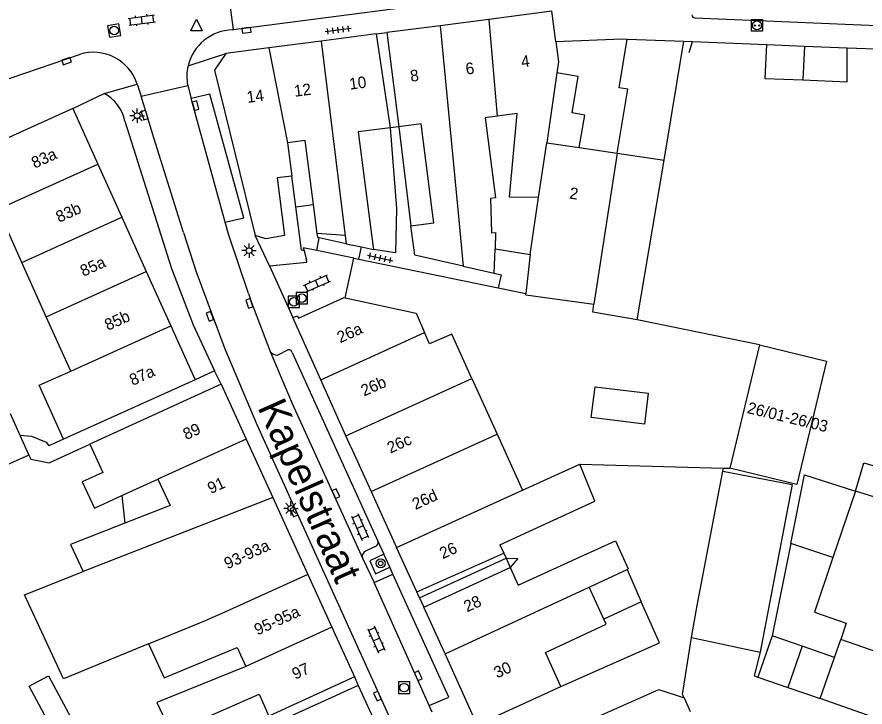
# Model space of a CAD drawing. Extents: x 132998 to 136004, y 396998 to 398512.
# Drawn here: x 133663.5 to 133737.1, y 398307.8 to 398367.6 of the extents above; entities that cross this region are included whole.
import ezdxf

# ---------------------------------------------------------------- set-up
doc = ezdxf.new("R2010")
doc.units = 0
for name, color, linetype in [('gg-afsc-erfafscheiding', 7, 'Continuous'), ('gg-afsc-hekwerk', 7, 'Continuous'), ('gg-afsc-muur', 7, 'Continuous'), ('gg-anno-huisnummerreeks BGT', 7, 'Continuous'), ('gg-anno-openbare ruimte label', 7, 'Continuous'), ('gg-bbg-bijgebouw', 7, 'Continuous'), ('gg-bbg-gedigitaliseerde bebouwing', 7, 'Continuous'), ('gg-bbg-gedigitaliseerde bebouwing onder overbouw', 7, 'Continuous'), ('gg-bbg-gedigitaliseerde bijgebouw', 7, 'Continuous'), ('gg-bbg-gedigitaliseerde overbouw', 7, 'Continuous'), ('gg-bbg-hoofdgebouw', 7, 'Continuous'), ('gg-bbg-luifel en loopbrug', 7, 'Continuous'), ('gg-bbg-pand overbouw', 7, 'Continuous'), ('gg-bbg-tussenscheiding', 7, 'Continuous'), ('gg-knt-verharding', 7, 'Continuous'), ('gg-knt-verharding nz', 7, 'Continuous'), ('gt-grn-weggrens', 7, 'Continuous'), ('gt-symb-boom', 7, 'Continuous'), ('gt-symb-klinker verharding', 7, 'Continuous'), ('gt-symb-kolk', 7, 'Continuous'), ('gt-symb-laadpunt elektrisch vervoer', 7, 'Continuous'), ('gt-symb-lichtmast', 7, 'Continuous'), ('gt-symb-rioolschacht', 7, 'Continuous'), ('gt-symb-tegel verharding', 7, 'Continuous'), ('gt-symb-waterafsluiter', 7, 'Continuous')]:
    doc.layers.add(name, color=color, linetype=linetype)

# ---------------------------------------------------------------- blocks, each defined once
blk = doc.blocks.new('gt0-LEV')
at = {"layer": 'gt-symb-laadpunt elektrisch vervoer'}
blk.add_lwpolyline([(-0.486, 0.501), (0.486, 0.501), (0.486, -0.499), (-0.486, -0.499)], close=True, dxfattribs=at)
for centre, radius in [((0, 0), 0.393), ((-0.186, 0), 0.0566), ((0.186, 0), 0.0566)]:
    blk.add_circle(centre, radius, dxfattribs=at)
blk = doc.blocks.new('gt0-KL1')
at = {"layer": 'gt-symb-klinker verharding'}
for p, q in [((-1.15, 0.3), (1.15, 0.3)), ((-1, -0.3), (-1, 0.3)), ((-0.5, 0.3), (-0.5, 0.45)), ((0, -0.3), (0, 0.3)), ((0.5, 0.3), (0.5, 0.45)), ((1, -0.3), (1, 0.3)), ((-1.15, -0.3), (1.15, -0.3)), ((-0.5, -0.45), (-0.5, -0.3)), ((0.5, -0.45), (0.5, -0.3))]:
    blk.add_line(p, q, dxfattribs=at)
blk = doc.blocks.new('gt0-KOLK')
at = {"layer": 'gt-symb-kolk'}
blk.add_lwpolyline([(0, 0), (0.375, 0), (0.375, 0.4), (-0.375, 0.4), (-0.375, 0), (0, 0)], dxfattribs=at)
blk = doc.blocks.new('gt0-BOOM')
at = {"layer": 'gt-symb-boom'}
for radius in [0.4, 0.2]:
    blk.add_circle((0, 0), radius, dxfattribs=at)
blk = doc.blocks.new('gt0-RS')
at = {"layer": 'gt-symb-rioolschacht'}
blk.add_lwpolyline([(-0.5, -0.5), (0.5, -0.5), (0.5, 0.5), (-0.5, 0.5)], close=True, dxfattribs=at)
blk.add_circle((0, 0), 0.375, dxfattribs=at)
blk = doc.blocks.new('gt0-TEG1')
at = {"layer": 'gt-symb-tegel verharding'}
for p, q in [((-1.125, 0), (1.125, 0)), ((-0.9, -0.25), (-0.9, 0.25)), ((-0.45, -0.25), (-0.45, 0.25)), ((0, -0.25), (0, 0.25)), ((0.45, -0.25), (0.45, 0.25)), ((0.9, -0.25), (0.9, 0.25))]:
    blk.add_line(p, q, dxfattribs=at)
blk = doc.blocks.new('gt0-LMAST')
at = {"layer": 'gt-symb-lichtmast'}
for p, q in [((-0.182, 0.173), (-0.447, 0.438)), ((-0.005, 0.246), (-0.005, 0.621)), ((0.172, 0.173), (0.437, 0.438)), ((-0.255, -0.004), (-0.63, -0.004)), ((-0.182, -0.181), (-0.447, -0.446)), ((-0.005, -0.254), (-0.005, -0.629)), ((0.437, -0.446), (0.172, -0.181)), ((0.245, -0.004), (0.62, -0.004))]:
    blk.add_line(p, q, dxfattribs=at)
blk.add_circle((-0.005, -0.004), 0.25, dxfattribs=at)
blk = doc.blocks.new('gt0-WAFSL')
at = {"layer": 'gt-symb-waterafsluiter'}
for p, q in [((-0.5, -0.333), (0, 0.667)), ((0, 0.667), (0.5, -0.333)), ((0.5, -0.333), (-0.5, -0.333))]:
    blk.add_line(p, q, dxfattribs=at)

msp = doc.modelspace()

# ---------------------------------------------------------------- linework, layer by layer
at = {"layer": 'gg-afsc-erfafscheiding'}
for p, q in [((133696.64, 398358.108), (133697.686, 398349.517)), ((133688.407, 398347.334), (133688.625, 398346.546)), ((133693.167, 398346.602), (133705.268, 398344.117)), ((133667.519, 398330.983), (133666.248, 398330.407)), ((133712.358, 398328.832), (133724.806, 398328.488)), ((133724.755, 398328.22), (133724.806, 398328.488)), ((133724.806, 398328.488), (133725.369, 398328.472))]:
    msp.add_line(p, q, dxfattribs=at)
for points in [[(133695.883, 398358.01), (133696.445, 398351.017), (133696.337, 398347.148), (133694.429, 398347.446)], [(133688.407, 398347.334), (133688.184, 398347.382), (133687.686, 398351.161)], [(133689.725, 398348.46), (133689.595, 398348.488), (133689.548, 398348.852)], [(133689.503, 398347.353), (133688.336, 398347.592), (133688.407, 398347.334)], [(133727.955, 398339.17), (133717.479, 398341.331), (133717.319, 398341.358)], [(133663.732, 398331.332), (133664.749, 398331.266), (133666.025, 398330.741), (133666.248, 398330.407)], [(133664.508, 398329.619), (133664.698, 398329.25), (133666.282, 398328.955), (133669.817, 398330.571)], [(133705.94, 398320.666), (133706.96, 398320.637), (133706.313, 398319.847)], [(133710.689, 398309.54), (133719.255, 398313.31), (133717.679, 398316.882)], [(133711.919, 398306.043), (133719.197, 398309.287), (133721.394, 398308.552)]]:
    msp.add_lwpolyline(points, dxfattribs=at)
at = {"layer": 'gg-afsc-hekwerk'}
for p, q in [((133721.376, 398365.518), (133722.124, 398365.488)), ((133691.976, 398343.267), (133692.739, 398346.69))]:
    msp.add_line(p, q, dxfattribs=at)
msp.add_lwpolyline([(133710.259, 398365.5), (133716.03, 398365.73), (133716.466, 398365.713)], dxfattribs=at)
at = {"layer": 'gg-afsc-muur'}
for p, q in [((133721.838, 398364.531), (133722.124, 398365.488)), ((133722.124, 398365.488), (133728.56, 398365.233)), ((133735.558, 398364.956), (133740.01, 398364.78)), ((133685.419, 398346.043), (133684.15, 398348.66))]:
    msp.add_line(p, q, dxfattribs=at)
msp.add_lwpolyline([(133685.419, 398346.043), (133688.646, 398346.342), (133688.625, 398346.546)], dxfattribs=at)
at = {"layer": 'gg-bbg-bijgebouw'}
for p, q in [((133728.56, 398365.233), (133731.849, 398365.103)), ((133705.268, 398344.117), (133707.67, 398343.623)), ((133707.651, 398343.53), (133707.67, 398343.623)), ((133727.955, 398339.17), (133725.369, 398328.472)), ((133716.45, 398319.692), (133717.679, 398316.882)), ((133717.679, 398316.882), (133714.435, 398315.38))]:
    msp.add_line(p, q, dxfattribs=at)
msp.add_lwpolyline([(133722.044, 398313.799), (133722.535, 398316.556), (133724.755, 398328.22)], dxfattribs=at)
at = {"layer": 'gg-bbg-gedigitaliseerde bebouwing'}
for p, q in [((133686.963, 398356.696), (133687.335, 398353.822)), ((133708.04, 398347.02), (133708.769, 398351.953)), ((133689.548, 398348.852), (133689.224, 398351.36)), ((133663.903, 398346.326), (133661.821, 398350.94)), ((133694.148, 398349.616), (133694.429, 398347.446)), ((133698.015, 398346.967), (133697.686, 398349.517)), ((133691.979, 398348.661), (133689.548, 398348.852)), ((133691.979, 398348.661), (133692.07, 398347.955)), ((133693.382, 398347.672), (133694.429, 398347.446)), ((133666.03, 398341.614), (133663.903, 398346.326)), ((133668.154, 398336.907), (133666.03, 398341.614)), ((133678.95, 398336.15), (133667.519, 398330.983)), ((133681.21, 398335.78), (133669.817, 398330.571)), ((133662.882, 398333.209), (133663.732, 398331.332)), ((133663.732, 398331.332), (133664.508, 398329.619)), ((133664.508, 398329.619), (133661.023, 398328.041)), ((133672.597, 398326.097), (133675.701, 398327.51)), ((133705.411, 398321.826), (133705.742, 398321.1)), ((133705.742, 398321.1), (133705.94, 398320.666)), ((133741.206, 398311.459), (133734.992, 398313.614)), ((133682.607, 398312.905), (133683.352, 398311.27)), ((133733.213, 398308.483), (133734.451, 398312.054)), ((133727.807, 398310.356), (133730.403, 398309.457)), ((133730.403, 398309.457), (133733.213, 398308.483))]:
    msp.add_line(p, q, dxfattribs=at)
for points in [[(133708.769, 398351.953), (133706.237, 398351.987), (133706.918, 398359.247), (133705.181, 398359.022)], [(133699.567, 398350.625), (133698.567, 398358.357), (133696.64, 398358.108)], [(133705.181, 398359.022), (133704.136, 398358.887), (133705.034, 398351.939), (133704.592, 398351.882), (133704.667, 398348.885), (133705.023, 398348.931), (133705.01, 398347.517)], [(133695.883, 398358.01), (133693.109, 398357.652), (133694.148, 398349.616)], [(133689.224, 398351.36), (133688.508, 398356.896), (133686.963, 398356.696)], [(133687.335, 398353.822), (133686.064, 398353.658), (133686.71, 398348.67)], [(133697.686, 398349.517), (133699.677, 398349.774), (133699.567, 398350.625)], [(133667.519, 398330.983), (133665.406, 398335.665), (133668.154, 398336.907)], [(133669.817, 398330.571), (133670.938, 398328.108), (133669.159, 398327.299), (133670.202, 398325.007), (133672.597, 398326.097)], [(133705.411, 398321.826), (133713.66, 398325.602), (133712.358, 398328.832)], [(133675.701, 398327.51), (133676.785, 398325.248), (133672.856, 398323.71)], [(133672.856, 398323.71), (133668.132, 398321.862), (133669.226, 398319.498)], [(133712.384, 398320.775), (133715.448, 398322.171), (133716.542, 398319.735)], [(133706.313, 398319.847), (133707.006, 398318.325), (133712.384, 398320.775)], [(133674.91, 398313.233), (133667.518, 398310.212), (133664.148, 398317.501), (133669.226, 398319.498)], [(133674.91, 398313.233), (133676.254, 398310.279), (133682.607, 398312.905)], [(133728.011, 398312.518), (133727.484, 398310.468), (133727.807, 398310.356)], [(133683.352, 398311.27), (133675.62, 398308.157), (133676.858, 398305.52), (133684.511, 398308.86), (133685.351, 398306.972)]]:
    msp.add_lwpolyline(points, dxfattribs=at)
at = {"layer": 'gg-bbg-gedigitaliseerde bebouwing onder overbouw'}
for p, q in [((133694.681, 398366.149), (133695.883, 398358.01)), ((133695.584, 398366.266), (133696.64, 398358.108)), ((133698.425, 398317.241), (133705.94, 398320.666)), ((133698.799, 398316.422), (133706.313, 398319.847)), ((133692.783, 398310.359), (133685.351, 398306.972)), ((133693.113, 398309.635), (133685.675, 398306.245))]:
    msp.add_line(p, q, dxfattribs=at)
at = {"layer": 'gg-bbg-gedigitaliseerde bijgebouw'}
for p, q in [((133731.849, 398365.103), (133731.714, 398362.16)), ((133715.58, 398355.81), (133719.656, 398355.21)), ((133717.319, 398341.358), (133719.656, 398355.21)), ((133689.503, 398347.353), (133689.725, 398348.46)), ((133692.07, 398347.955), (133689.725, 398348.46)), ((133692.739, 398346.69), (133689.503, 398347.353)), ((133693.167, 398346.602), (133693.382, 398347.672)), ((133705.01, 398347.517), (133708.04, 398347.02)), ((133692.739, 398346.69), (133693.167, 398346.602)), ((133730.664, 398321.954), (133729.046, 398313.929)), ((133731.642, 398313.029), (133729.046, 398313.929)), ((133734.451, 398312.054), (133731.642, 398313.029))]:
    msp.add_line(p, q, dxfattribs=at)
for points in [[(133728.56, 398365.233), (133728.419, 398362.289), (133731.714, 398362.16)], [(133717.319, 398341.358), (133713.475, 398342.017), (133713.571, 398342.705)], [(133727.955, 398339.17), (133733.766, 398337.765), (133731.18, 398327.067), (133725.369, 398328.472)], [(133724.755, 398328.22), (133730.781, 398327.073), (133728.011, 398312.518)], [(133730.664, 398321.954), (133731.838, 398327.888), (133736.273, 398326.482), (133734.321, 398320.734)], [(133734.321, 398320.734), (133732.707, 398315.98), (133735.476, 398315.04), (133734.992, 398313.614)]]:
    msp.add_lwpolyline(points, dxfattribs=at)
at = {"layer": 'gg-bbg-gedigitaliseerde overbouw'}
for p, q in [((133696.64, 398358.108), (133695.883, 398358.01)), ((133705.94, 398320.666), (133706.313, 398319.847))]:
    msp.add_line(p, q, dxfattribs=at)
at = {"layer": 'gg-bbg-hoofdgebouw'}
for p, q in [((133704.435, 398367.411), (133700.223, 398366.866)), ((133700.223, 398366.866), (133695.584, 398366.266)), ((133694.681, 398366.149), (133689.89, 398365.53)), ((133689.89, 398365.53), (133685.363, 398364.944)), ((133685.363, 398364.944), (133681.62, 398364.46)), ((133710.353, 398362.781), (133709.47, 398356.71)), ((133668.33, 398359.68), (133670.506, 398354.859)), ((133709.47, 398356.71), (133712.304, 398356.293)), ((133712.304, 398356.293), (133715.58, 398355.81)), ((133670.506, 398354.859), (133672.588, 398350.246)), ((133672.588, 398350.246), (133674.715, 398345.534)), ((133702.223, 398346.004), (133698.015, 398346.967)), ((133702.223, 398346.004), (133704.919, 398345.386)), ((133674.715, 398345.534), (133676.839, 398340.827)), ((133691.976, 398343.267), (133698.138, 398341.918)), ((133707.651, 398343.53), (133713.571, 398342.705)), ((133689.86, 398336.141), (133687.44, 398341.544)), ((133698.138, 398341.918), (133698.865, 398340.24)), ((133676.839, 398340.827), (133678.95, 398336.15)), ((133702.977, 398336.266), (133705.168, 398331.419)), ((133681.21, 398335.78), (133683.383, 398331.007)), ((133692.035, 398331.285), (133689.86, 398336.141)), ((133692.466, 398330.322), (133692.035, 398331.285)), ((133705.168, 398331.419), (133707.36, 398326.571)), ((133683.383, 398331.007), (133685.692, 398325.935)), ((133692.466, 398330.322), (133694.234, 398326.441)), ((133694.234, 398326.441), (133696.44, 398321.6)), ((133685.692, 398325.935), (133688.73, 398319.262)), ((133698.19, 398317.758), (133696.44, 398321.6)), ((133688.73, 398319.262), (133690.82, 398314.669)), ((133698.425, 398317.241), (133698.19, 398317.758)), ((133700.644, 398312.372), (133698.799, 398316.422)), ((133690.82, 398314.669), (133692.783, 398310.359)), ((133703.42, 398306.28), (133700.644, 398312.372)), ((133693.113, 398309.635), (133695.802, 398303.727)), ((133703.447, 398306.22), (133710.689, 398309.54)), ((133721.394, 398308.552), (133721.929, 398307.37))]:
    msp.add_line(p, q, dxfattribs=at)
for points in [[(133710.259, 398365.5), (133709.92, 398368.12), (133704.435, 398367.411)], [(133710.259, 398365.5), (133710.49, 398363.72), (133710.353, 398362.781)], [(133681.62, 398364.46), (133680.64, 398363.01), (133684.15, 398348.66)], [(133668.33, 398359.68), (133660.59, 398356.19), (133660.109, 398357.392)], [(133686.71, 398348.67), (133685.1, 398348.39), (133684.15, 398348.66)], [(133704.919, 398345.386), (133705.527, 398345.247), (133705.268, 398344.117)], [(133687.44, 398341.544), (133687.835, 398341.703), (133687.917, 398341.499), (133691.881, 398343.288), (133691.976, 398343.267)], [(133702.977, 398336.266), (133701.244, 398340.1), (133699.293, 398339.254), (133698.865, 398340.24)], [(133707.36, 398326.571), (133707.365, 398326.56), (133712.358, 398328.832)], [(133710.689, 398309.54), (133709.355, 398312.482), (133714.643, 398314.93), (133714.435, 398315.38)], [(133721.394, 398308.552), (133721.266, 398308.835), (133722.044, 398313.799)]]:
    msp.add_lwpolyline(points, dxfattribs=at)
at = {"layer": 'gg-bbg-luifel en loopbrug'}
for p, q in [((133716.466, 398365.713), (133721.376, 398365.518)), ((133719.656, 398355.21), (133721.376, 398365.518)), ((133731.849, 398365.103), (133735.558, 398364.956)), ((133687.686, 398351.161), (133687.335, 398353.822)), ((133687.686, 398351.161), (133689.224, 398351.36)), ((133672.597, 398326.097), (133672.856, 398323.71)), ((133738.323, 398325.833), (133736.273, 398326.482)), ((133729.046, 398313.929), (133727.807, 398310.356)), ((133731.642, 398313.029), (133730.403, 398309.457))]:
    msp.add_line(p, q, dxfattribs=at)
for points in [[(133715.58, 398355.81), (133716.507, 398361.364), (133715.761, 398361.489), (133716.466, 398365.713)], [(133731.714, 398362.16), (133735.552, 398362.003), (133735.558, 398364.956)], [(133712.304, 398356.293), (133712.775, 398359.12), (133711.67, 398359.304), (133712.198, 398362.473), (133710.353, 398362.781)], [(133713.674, 398335.54), (133718.282, 398334.973), (133717.954, 398332.306), (133713.346, 398332.873), (133713.674, 398335.54)], [(133736.273, 398326.482), (133736.991, 398328.944), (133739.054, 398328.342)], [(133668.19, 398306.786), (133666.505, 398305.886), (133664.544, 398309.555), (133666.229, 398310.456), (133668.19, 398306.786)]]:
    msp.add_lwpolyline(points, dxfattribs=at)
at = {"layer": 'gg-bbg-pand overbouw'}
for p, q in [((133694.681, 398366.149), (133695.584, 398366.266)), ((133698.425, 398317.241), (133698.799, 398316.422)), ((133692.783, 398310.359), (133693.113, 398309.635))]:
    msp.add_line(p, q, dxfattribs=at)
at = {"layer": 'gg-bbg-tussenscheiding'}
for p, q in [((133704.435, 398367.411), (133705.181, 398359.022)), ((133700.223, 398366.866), (133701.753, 398350.908)), ((133689.89, 398365.53), (133691.893, 398349.324)), ((133685.363, 398364.944), (133686.963, 398356.696)), ((133708.769, 398351.953), (133709.47, 398356.71)), ((133715.58, 398355.81), (133713.571, 398342.705)), ((133661.821, 398350.94), (133670.506, 398354.859)), ((133663.903, 398346.326), (133672.588, 398350.246)), ((133701.753, 398350.908), (133702.223, 398346.004)), ((133691.893, 398349.324), (133691.979, 398348.661)), ((133692.07, 398347.955), (133693.382, 398347.672)), ((133704.919, 398345.386), (133705.01, 398347.517)), ((133708.04, 398347.02), (133707.67, 398343.623)), ((133666.03, 398341.614), (133674.715, 398345.534)), ((133668.154, 398336.907), (133676.839, 398340.827)), ((133689.86, 398336.141), (133698.865, 398340.24)), ((133692.035, 398331.285), (133702.977, 398336.266)), ((133694.234, 398326.441), (133705.168, 398331.419)), ((133683.383, 398331.007), (133675.701, 398327.51)), ((133696.44, 398321.6), (133707.36, 398326.571)), ((133685.692, 398325.935), (133669.226, 398319.498)), ((133734.321, 398320.734), (133730.664, 398321.954)), ((133698.19, 398317.758), (133705.742, 398321.1)), ((133713.147, 398318.162), (133716.45, 398319.692)), ((133716.45, 398319.692), (133716.542, 398319.735)), ((133688.73, 398319.262), (133681.261, 398315.862)), ((133700.644, 398312.372), (133713.147, 398318.162)), ((133714.435, 398315.38), (133713.147, 398318.162)), ((133681.261, 398315.862), (133679.995, 398315.311)), ((133674.91, 398313.233), (133679.995, 398315.311)), ((133690.82, 398314.669), (133683.352, 398311.27)), ((133722.044, 398313.799), (133728.011, 398312.518)), ((133734.451, 398312.054), (133734.992, 398313.614)), ((133738.297, 398306.706), (133733.213, 398308.483))]:
    msp.add_line(p, q, dxfattribs=at)
at = {"layer": 'gg-knt-verharding'}
for p, q in [((133682.284, 398366.528), (133681.687, 398370.988)), ((133722.341, 398367.553), (133740.173, 398366.785)), ((133682.188, 398366.509), (133682.284, 398366.528)), ((133656.448, 398360.143), (133668.902, 398364.366)), ((133673.921, 398361.797), (133674.275, 398360.752)), ((133674.275, 398360.752), (133678.309, 398361.68)), ((133678.309, 398361.68), (133678.615, 398360.545)), ((133668.33, 398359.68), (133671.06, 398361)), ((133685.419, 398346.043), (133687.44, 398341.544)), ((133686.091, 398338.268), (133686.991, 398338.734)), ((133687.37, 398338.516), (133694.822, 398322.136)), ((133680.62, 398336.91), (133678.95, 398336.15)), ((133694.663, 398321.72), (133693.744, 398321.284)), ((133694.822, 398322.136), (133695.335, 398321.007)), ((133695.841, 398319.891), (133695.335, 398321.007)), ((133693.508, 398320.614), (133694.491, 398318.556)), ((133696.117, 398319.284), (133695.841, 398319.891)), ((133694.491, 398318.556), (133696.117, 398319.284)), ((133699.534, 398307.302), (133699.274, 398307.878))]:
    msp.add_line(p, q, dxfattribs=at)
for points in [[(133682.284, 398366.528), (133705.928, 398369.636), (133707.657, 398369.826), (133709.945, 398369.907)], [(133677.953, 398348.931), (133675.375, 398357.132), (133674.275, 398360.752)], [(133681.564, 398349.813), (133683.17, 398350.198), (133680.221, 398360.929), (133678.615, 398360.545)], [(133672.859, 398358.591), (133676.91, 398345.81), (133678.78, 398340.92), (133680.62, 398336.91)], [(133683.58, 398343.63), (133681.87, 398348.7), (133681.564, 398349.813)], [(133677.953, 398348.931), (133679.028, 398345.525), (133681.536, 398338.843), (133684.307, 398332.265), (133696.3, 398305.829)], [(133683.58, 398343.63), (133683.841, 398342.838), (133685.469, 398338.597)], [(133695.335, 398321.007), (133694.115, 398320.435), (133694.615, 398319.316), (133695.841, 398319.891)], [(133699.274, 398307.878), (133700.962, 398308.613), (133696.117, 398319.284)]]:
    msp.add_lwpolyline(points, dxfattribs=at)
for centre, radius, start, end in [((133722.329, 398367.817), 0.265, 181.36332, 272.70457), ((133682.287, 398362.457), 4.053, 91.40282, 166.73328), ((133670.125, 398360.569), 3.99, 17.93288, 107.8554), ((133682.303, 398362.457), 4.069, 166.78258, 191.00239), ((133669.305, 398357.813), 3.638, 12.34628, 61.15722), ((133686.157, 398339.146), 0.88, 218.56127, 265.68652), ((133687.103, 398338.49), 0.268, 5.52479, 114.66036), ((133694.513, 398322.016), 0.332, 296.8902, 21.27493), ((133693.985, 398320.823), 0.52, 117.53706, 203.65446)]:
    msp.add_arc(centre, radius, start, end, dxfattribs=at)
at = {"layer": 'gg-knt-verharding nz'}
for p, q in [((133681.564, 398349.813), (133678.615, 398360.545)), ((133699.274, 398307.878), (133694.491, 398318.556))]:
    msp.add_line(p, q, dxfattribs=at)
msp.add_lwpolyline([(133685.469, 398338.597), (133687.389, 398334.101), (133693.508, 398320.614)], dxfattribs=at)
at = {"layer": 'gt-grn-weggrens'}
for p, q in [((133678.342, 398363.387), (133681.62, 398364.46)), ((133671.06, 398361), (133673.921, 398361.797)), ((133681.21, 398335.78), (133680.62, 398336.91))]:
    msp.add_line(p, q, dxfattribs=at)

# ---------------------------------------------------------------- block references
at = {"layer": 'gt-symb-boom'}
msp.add_blockref('gt0-BOOM', (133695.057, 398320.218), dxfattribs=at)
at = {"layer": 'gt-symb-klinker verharding'}
for p, rotation in [((133674.323, 398367.356), 7.465974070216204), ((133689.521, 398344.516), 23.51455668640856), ((133693.264, 398323.376), -65.86887479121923), ((133694.682, 398313.617), -65.66512570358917)]:
    msp.add_blockref('gt0-KL1', p, dxfattribs=dict(at, rotation=rotation))
at = {"layer": 'gt-symb-kolk'}
for p, rotation in [((133683.389, 398366.671), -172.64762063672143), ((133667.729, 398363.983), -161.87318748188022), ((133678.8, 398359.87), -74.62927456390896), ((133674.77, 398359.171), 107.40188791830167), ((133683.841, 398342.838), 108.23844275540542), ((133680.418, 398341.723), 110.97171056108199), ((133690.984, 398326.183), -65.61882264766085), ((133687.711, 398324.761), 114.59100050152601), ((133698.142, 398310.384), -65.6651257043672), ((133694.957, 398308.784), 114.38706671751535)]:
    msp.add_blockref('gt0-KOLK', p, dxfattribs=dict(at, rotation=rotation))
at = {"layer": 'gt-symb-laadpunt elektrisch vervoer'}
msp.add_blockref('gt0-LEV', (133727.727, 398366.899), dxfattribs=at)
at = {"layer": 'gt-symb-lichtmast'}
for p in [(133673.926, 398359.065), (133683.643, 398347.354), (133687.27, 398324.993)]:
    msp.add_blockref('gt0-LMAST', p, dxfattribs=at)
at = {"layer": 'gt-symb-rioolschacht', "rotation": 9.32106071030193}
msp.add_blockref('gt0-RS', (133671.919, 398366.443), dxfattribs=at)
at = {"layer": 'gt-symb-rioolschacht'}
for p in [(133688.218, 398343.228), (133687.523, 398342.912), (133697.103, 398309.433)]:
    msp.add_blockref('gt0-RS', p, dxfattribs=at)
at = {"layer": 'gt-symb-tegel verharding'}
for p, rotation in [((133691.368, 398366.504), 7.352379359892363), ((133695.013, 398346.714), -12.186840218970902)]:
    msp.add_blockref('gt0-TEG1', p, dxfattribs=dict(at, rotation=rotation))
at = {"layer": 'gt-symb-waterafsluiter'}
msp.add_blockref('gt0-WAFSL', (133679.068, 398366.756), dxfattribs=at)

# ---------------------------------------------------------------- texts
at = {"layer": 'gg-anno-huisnummerreeks BGT'}
for s, rotation, p in [('4', 7.4, (133707.31, 398363.245)), ('6', 7.4, (133702.499, 398362.623)), ('8', 7.4, (133697.688, 398362)), ('10', 7.4, (133692.393, 398361.315)), ('14', 7.4, (133683.497, 398360.165)), ('12', 7.4, (133687.601, 398360.696)), ('83a', 24.3, (133665.019, 398354.46)), ('2', 351.6, (133711.394, 398351.878)), ('83b', 24.3, (133667.14, 398349.761)), ('85a', 24.3, (133669.253, 398345.08)), ('85b', 24.3, (133671.37, 398340.389)), ('26a', 24.1, (133691.544, 398339.314)), ('87a', 24.3, (133673.525, 398335.613)), ('26b', 24.1, (133693.616, 398334.689)), ('26/01-26/03', 346.4, (133726.809, 398333.272)), ('89', 24.5, (133678.178, 398330.91)), ('26c', 24.5, (133695.892, 398329.733)), ('91', 24.5, (133680.312, 398326.224)), ('26d', 24.5, (133698.076, 398324.846)), ('93-93a', 24.5, (133681.75, 398319.691)), ('26', 24.5, (133700.448, 398320.576)), ('28', 24.5, (133702.55, 398315.963)), ('95-95a', 24.5, (133684.362, 398313.953)), ('97', 24.5, (133687.644, 398310.116)), ('30', 24.5, (133705.165, 398310.224))]:
    msp.add_text(s, height=1, rotation=rotation, dxfattribs=at).set_placement(p)
at = {"layer": 'gg-anno-openbare ruimte label'}
msp.add_text('Kapelstraat', height=2.5, rotation=294, dxfattribs=at).set_placement((133684.334, 398333.774))

doc.saveas('drawing.dxf')
